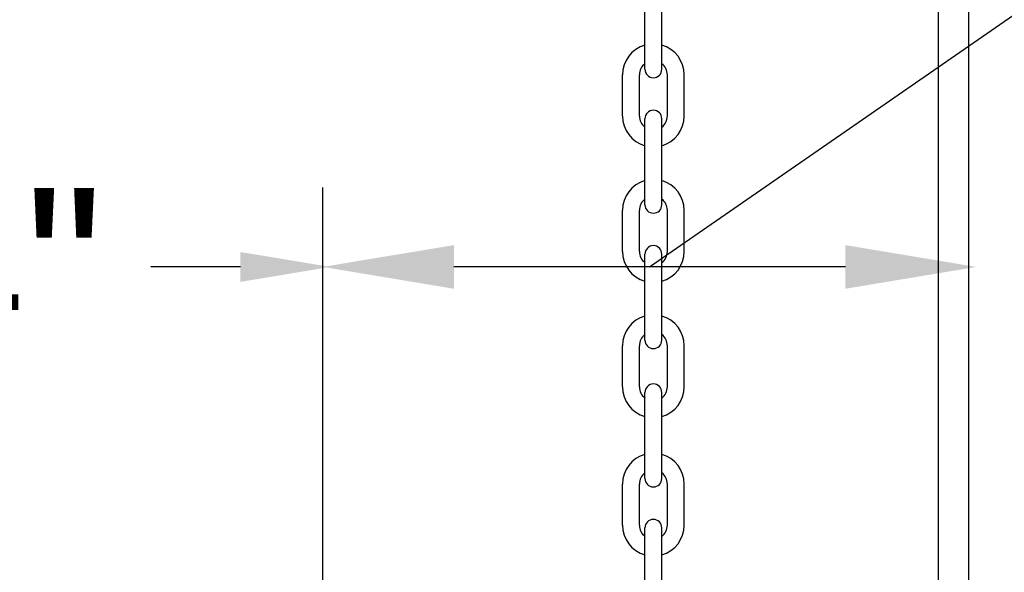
# Model space of a CAD drawing. Header units: inches. Extents: x 170 to 312, y 215 to 248.
# Tile 391 of 529: x 250.186 to 250.77, y 242.78 to 243.108. Entities that reach past the tile are written whole.
import ezdxf

# ---------------------------------------------------------------- set-up
doc = ezdxf.new("R2010")
doc.units = ezdxf.units.IN
doc.header["$LTSCALE"] = 0.25
doc.header["$MEASUREMENT"] = 0
doc.layers.add('ANNOTATIONS', color=1, linetype='Continuous')
doc.layers.add('MOTOR LH', color=7, linetype='Continuous')
doc.styles.add('ARIAL', font='arial.ttf', dxfattribs={"height": 0.09375})
doc.styles.add('ROMANS', font='Romans', dxfattribs={"height": 0.09375})
doc.styles.get("Standard").update_dxf_attribs({"font": 'romans.shx'})
doc.dimstyles.get("Standard").update_dxf_attribs({"dimscale": 60, "dimtxt": 0.0833, "dimasz": 0.0833, "dimexe": 0.0833, "dimexo": 0.04, "dimgap": 0.09, "dimtad": 0, "dimtih": 1, "dimtoh": 1, "dimdec": 4, "dimzin": 1, "dimdsep": 46, "dimlunit": 4, "dimtxsty": 'Standard', "dimcen": 0.09, "dimclrt": 150, "dimadec": 4, "dimazin": 2, "dimtfac": 1, "dimtdec": 0, "dimtofl": 0, "dimtmove": 0, "dimatfit": 3, "dimfxl": 1, "dimtolj": 1, "dimtzin": 0, "dimlwd": -1, "dimlwe": -1, "dimarcsym": 1})

msp = doc.modelspace()

# ---------------------------------------------------------------- linework, layer by layer
at = {"layer": 'ANNOTATIONS'}
for p, q in [((250.36584, 242.66667), (250.36584, 243.00848)), ((250.31693, 242.96135), (250.26379, 242.96135)), ((250.67555, 242.96135), (250.44351, 242.96135))]:
    msp.add_line(p, q, dxfattribs=at)
for points in [[(250.31693, 242.97021), (250.31693, 242.95249), (250.37007, 242.96135)], [(250.44351, 242.9484), (250.44351, 242.97429), (250.36584, 242.96135)], [(250.67555, 242.9484), (250.67555, 242.97429), (250.75321, 242.96135)]]:
    msp.add_solid(points, dxfattribs=at)
at = {"layer": 'MOTOR LH'}
for p, q in [((250.73065, 243.61635), (250.73065, 240.33385)), ((250.74852, 243.61635), (250.74852, 240.33385)), ((250.55673, 243.07859), (250.55673, 243.12962)), ((250.56674, 243.07859), (250.56674, 243.12962)), ((250.54342, 243.05087), (250.54342, 243.07529)), ((250.55343, 243.05087), (250.55343, 243.07529)), ((250.57004, 243.05087), (250.57004, 243.07529)), ((250.58005, 243.05087), (250.58005, 243.07529)), ((250.55673, 242.99825), (250.55673, 243.04929)), ((250.56674, 242.99825), (250.56674, 243.04929)), ((250.54342, 242.97053), (250.54342, 242.99495)), ((250.55343, 242.97053), (250.55343, 242.99495)), ((250.57004, 242.97053), (250.57004, 242.99495)), ((250.58005, 242.97053), (250.58005, 242.99495)), ((250.55673, 242.91791), (250.55673, 242.96895)), ((250.56674, 242.91791), (250.56674, 242.96895)), ((250.54342, 242.89019), (250.54342, 242.91461)), ((250.55343, 242.89019), (250.55343, 242.91461)), ((250.57004, 242.89019), (250.57004, 242.91461)), ((250.58005, 242.89019), (250.58005, 242.91461)), ((250.55673, 242.83586), (250.55673, 242.8869)), ((250.56674, 242.83586), (250.56674, 242.8869)), ((250.54342, 242.80815), (250.54342, 242.83256)), ((250.55343, 242.80815), (250.55343, 242.83256)), ((250.57004, 242.80815), (250.57004, 242.83256)), ((250.58005, 242.80815), (250.58005, 242.83256)), ((250.55673, 242.75552), (250.55673, 242.80656)), ((250.56674, 242.75552), (250.56674, 242.80656))]:
    msp.add_line(p, q, dxfattribs=at)
for centre, radius, start, end in [((250.56174, 243.07529), 0.01831, 105.86272, 180), ((250.56174, 243.07529), 0.01831, 0, 74.13728), ((250.56174, 243.07529), 0.0083, 127.08084, 180), ((250.56174, 243.07529), 0.0083, 0, 52.91916), ((250.56174, 243.07859), 0.00501, 180, 0), ((250.56174, 243.04929), 0.00501, 0, 180), ((250.56174, 243.05087), 0.01831, 180, 254.13728), ((250.56174, 243.05087), 0.0083, 180, 232.91916), ((250.56174, 243.05087), 0.01831, 285.86272, 0), ((250.56174, 243.05087), 0.0083, 307.08084, 0), ((250.56174, 242.99495), 0.01831, 105.86272, 180), ((250.56174, 242.99495), 0.01831, 0, 74.13728), ((250.56174, 242.99495), 0.0083, 127.08084, 180), ((250.56174, 242.99495), 0.0083, 0, 52.91916), ((250.56174, 242.99825), 0.00501, 180, 0), ((250.56174, 242.97053), 0.01831, 180, 254.13728), ((250.56174, 242.97053), 0.0083, 180, 232.91916), ((250.56174, 242.96895), 0.00501, 0, 180), ((250.56174, 242.97053), 0.01831, 285.86272, 0), ((250.56174, 242.97053), 0.0083, 307.08084, 0), ((250.56174, 242.91461), 0.01831, 105.86272, 180), ((250.56174, 242.91461), 0.01831, 0, 74.13728), ((250.56174, 242.91461), 0.0083, 127.08084, 180), ((250.56174, 242.91791), 0.00501, 180, 0), ((250.56174, 242.91461), 0.0083, 0, 52.91916), ((250.56174, 242.89019), 0.01831, 180, 254.13728), ((250.56174, 242.89019), 0.0083, 180, 232.91916), ((250.56174, 242.8869), 0.00501, 0, 180), ((250.56174, 242.89019), 0.01831, 285.86272, 0), ((250.56174, 242.89019), 0.0083, 307.08084, 0), ((250.56174, 242.83256), 0.01831, 105.86272, 180), ((250.56174, 242.83256), 0.01831, 0, 74.13728), ((250.56174, 242.83256), 0.0083, 127.08084, 180), ((250.56174, 242.83586), 0.00501, 180, 0), ((250.56174, 242.83256), 0.0083, 0, 52.91916), ((250.56174, 242.80815), 0.01831, 180, 254.13728), ((250.56174, 242.80815), 0.0083, 180, 232.91916), ((250.56174, 242.80656), 0.00501, 0, 180), ((250.56174, 242.80815), 0.01831, 285.86272, 0), ((250.56174, 242.80815), 0.0083, 307.08084, 0)]:
    msp.add_arc(centre, radius, start, end, dxfattribs=at)

# ---------------------------------------------------------------- texts
at = {"layer": 'ANNOTATIONS', "insert": (250.23568, 242.96135), "char_height": 0.09375, "attachment_point": 6, "style": 'ARIAL'}
msp.add_mtext('1\'-4"', dxfattribs=at)

# ---------------------------------------------------------------- leaders
at = {"layer": 'ANNOTATIONS', "has_arrowhead": 0}
msp.add_leader([(250.55953, 242.96135), (251.08047, 243.32227), (251.17628, 243.32227)], dimstyle='Standard', override={"dimtxt": 0.09375, "dimasz": 0.09375, "dimexe": 0.046875, "dimgap": 0.09, "dimtad": 0, "dimtih": 0, "dimtoh": 0, "dimtxsty": 'ROMANS'}, dxfattribs=at)

doc.saveas('drawing.dxf')
